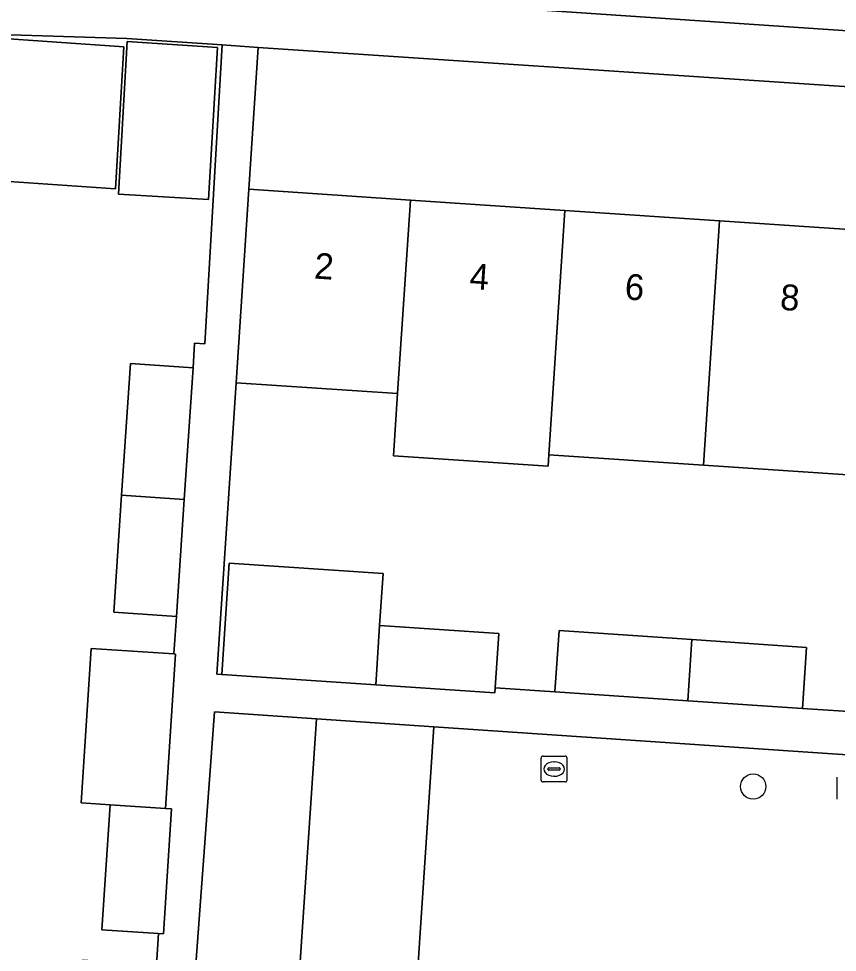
# Model space of a CAD drawing. Extents: x 161848 to 162726, y 385382 to 386521.
# Drawn here: x 162041.55 to 162073.24, y 385704.61 to 385740.75 of the extents above; entities that cross this region are included whole.
import ezdxf

# ---------------------------------------------------------------- set-up
doc = ezdxf.new("R2010")
doc.units = 0
for name, color, linetype in [('IMGEO_Boom', 7, 'Continuous'), ('IMGEO_Erf', 7, 'Continuous'), ('IMGEO_Kolk', 7, 'Continuous'), ('IMGEO_Muur', 7, 'Continuous'), ('IMGEO_Pand', 7, 'Continuous'), ('IMGEO_Pand_nummerreeks', 7, 'Continuous'), ('IMGEO_Parkeervlak_open', 7, 'Continuous'), ('IMGEO_Rijbaan_lokaal_open', 7, 'Continuous'), ('IMGEO_Voetpad_open', 7, 'Continuous')]:
    doc.layers.add(name, color=color, linetype=linetype)

msp = doc.modelspace()

# ---------------------------------------------------------------- linework, layer by layer
at = {"layer": 'IMGEO_Boom'}
msp.add_circle((162069.987, 385711.023), 0.489, dxfattribs=at)
at = {"layer": 'IMGEO_Erf'}
for points in [[(162044.347, 385716.364), (162047.558, 385716.156), (162047.653, 385717.611), (162045.227, 385717.775), (162045.533, 385722.303), (162045.877, 385727.401), (162048.303, 385727.237), (162048.359, 385728.191), (162048.75, 385728.168), (162049.431, 385739.731), (162045.739, 385739.976), (162040.42, 385740.146)], [(162040.411, 385740.016), (162045.621, 385739.663), (162045.298, 385734.167), (162040.038, 385734.524)], [(162115.981, 385735.292), (162050.825, 385739.638), (162050.459, 385734.147), (162056.714, 385733.728), (162062.7, 385733.327), (162068.685, 385732.927), (162074.671, 385732.526), (162080.657, 385732.125), (162086.643, 385731.724), (162092.627, 385731.324), (162098.613, 385730.923), (162104.599, 385730.522), (162110.585, 385730.121), (162116.577, 385729.72), (162116.083, 385722.272), (162115.943, 385720.163), (162109.926, 385720.563), (162103.965, 385720.958), (162101.048, 385721.151), (162101.188, 385723.259), (162098.118, 385723.463), (162097.973, 385721.267), (162091.987, 385721.664), (162092.132, 385723.86)], [(162074.044, 385723.068), (162068.058, 385723.465), (162062.072, 385723.862), (162062.044, 385723.431), (162056.058, 385723.828), (162056.218, 385726.242), (162049.962, 385726.657), (162049.22, 385715.37), (162049.415, 385715.357), (162049.703, 385719.67), (162055.659, 385719.271), (162055.524, 385717.259), (162060.14, 385716.95), (162059.999, 385714.847), (162062.312, 385714.692), (162062.473, 385717.058), (162067.61, 385716.71), (162072.057, 385716.408), (162071.896, 385714.042), (162074.284, 385713.89)], [(162026.232, 385690.631), (162027.726, 385690.519), (162027.721, 385690.258), (162036.352, 385689.938), (162042.835, 385689.5), (162043.472, 385698.403), (162046.468, 385698.203), (162046.644, 385700.731), (162043.801, 385700.928), (162044.036, 385704.32), (162046.879, 385704.122), (162046.958, 385705.335), (162044.772, 385705.477), (162045.086, 385710.314), (162043.96, 385710.389), (162044.347, 385716.364)]]:
    msp.add_lwpolyline(points, dxfattribs=at)
for points in [[(162045.406, 385733.952), (162045.753, 385739.861), (162049.241, 385739.63), (162048.894, 385733.747)], [(162103.379, 385708.994), (162108.35, 385708.642), (162117.001, 385708.064), (162117.085, 385709.313), (162057.615, 385713.34), (162056.66, 385698.935), (162057.566, 385698.956), (162056.491, 385681.053), (162055.347, 385681.13), (162038.387, 385682.266), (162038.412, 385682.641), (162036.684, 385682.769), (162034.52, 385682.885), (162034.495, 385682.526), (162034.17, 385677.885), (162058.2, 385676.103), (162110.912, 385672.522), (162111.19, 385677.357), (162106.241, 385677.689), (162101.257, 385678.025)]]:
    msp.add_lwpolyline(points, close=True, dxfattribs=at)
at = {"layer": 'IMGEO_Kolk'}
for p, q in [((162061.776, 385711.276), (162061.776, 385712.128)), ((162061.851, 385712.202), (162062.703, 385712.202)), ((162062.264, 385711.982), (162062.289, 385711.982)), ((162062.777, 385712.128), (162062.777, 385711.276)), ((162062.035, 385711.696), (162062.035, 385711.708)), ((162062.473, 385711.659), (162062.075, 385711.659)), ((162062.078, 385711.745), (162062.476, 385711.745)), ((162062.519, 385711.708), (162062.519, 385711.696)), ((162062.703, 385711.202), (162061.851, 385711.202)), ((162062.287, 385711.422), (162062.262, 385711.422)), ((162073.244, 385710.539), (162073.244, 385711.391))]:
    msp.add_line(p, q, dxfattribs=at)
for points in [[(162061.776, 385711.276), (162061.776, 385712.128)], [(162061.851, 385712.202), (162062.703, 385712.202)], [(162062.777, 385712.128), (162062.777, 385711.276)], [(162062.703, 385711.202), (162061.851, 385711.202)], [(162073.244, 385710.539), (162073.244, 385711.391)]]:
    msp.add_lwpolyline(points, dxfattribs=at)
for centre, radius, start, end in [((162061.853, 385712.126), 0.0765, 91.552, 178.448), ((162061.853, 385712.126), 0.0765, 91.552, 178.448), ((162062.701, 385712.126), 0.0765, 1.552, 88.448), ((162062.701, 385712.126), 0.0765, 1.552, 88.448), ((162062.075, 385711.705), 0.0403, 85.8775, 175.7526), ((162062.072, 385711.695), 0.0366, 178.938, 274.7102), ((162062.476, 385711.702), 0.043, 264.8664, 352.4533), ((162062.48, 385711.707), 0.0386, 1.7309, 96.639), ((162061.853, 385711.278), 0.0765, 181.552, 268.448), ((162061.853, 385711.278), 0.0765, 181.552, 268.448), ((162062.701, 385711.278), 0.0765, 271.552, 358.448), ((162062.701, 385711.278), 0.0765, 271.552, 358.448)]:
    msp.add_arc(centre, radius, start, end, dxfattribs=at)
for centre, major_axis, ratio, start_param, end_param in [((162062.263, 385711.702), (-0.387, 0.002), 0.722429, 4.712389, 7.853982), ((162062.288, 385711.702), (-0.39, 0.002), 0.717154, 1.570796, 4.712389)]:
    msp.add_ellipse(centre, major_axis=major_axis, ratio=ratio, start_param=start_param, end_param=end_param, dxfattribs=at)
at = {"layer": 'IMGEO_Muur'}
msp.add_lwpolyline([(162045.739, 385739.976), (162040.42, 385740.146)], dxfattribs=at)
at = {"layer": 'IMGEO_Pand'}
for points in [[(162040.411, 385740.016), (162040.42, 385740.146), (162035.75, 385740.46), (162035.394, 385735.162), (162030.934, 385735.462), (162030.52, 385729.311), (162037.897, 385728.82), (162039.643, 385728.704), (162040.038, 385734.524), (162045.298, 385734.167), (162045.621, 385739.663)], [(162045.406, 385733.952), (162048.894, 385733.747), (162049.241, 385739.63), (162045.753, 385739.861)], [(162056.714, 385733.728), (162050.459, 385734.147), (162049.962, 385726.657), (162056.218, 385726.242)], [(162062.7, 385733.327), (162056.714, 385733.728), (162056.218, 385726.242), (162056.058, 385723.828), (162062.044, 385723.431), (162062.072, 385723.862), (162062.204, 385725.845)], [(162068.685, 385732.927), (162062.7, 385733.327), (162062.204, 385725.845), (162062.072, 385723.862), (162068.058, 385723.465)], [(162074.671, 385732.526), (162068.685, 385732.927), (162068.058, 385723.465), (162074.044, 385723.068), (162074.176, 385725.051)], [(162048.303, 385727.237), (162045.877, 385727.401), (162045.533, 385722.303), (162047.959, 385722.142)], [(162045.227, 385717.775), (162047.653, 385717.611), (162047.959, 385722.142), (162045.533, 385722.303)], [(162049.415, 385715.357), (162055.37, 385714.959), (162055.383, 385715.157), (162055.524, 385717.259), (162055.659, 385719.271), (162049.703, 385719.67)], [(162055.524, 385717.259), (162055.383, 385715.157), (162055.37, 385714.959), (162059.986, 385714.65), (162059.999, 385714.847), (162060.14, 385716.95)], [(162062.473, 385717.058), (162062.312, 385714.692), (162067.454, 385714.344), (162067.61, 385716.71)], [(162071.896, 385714.042), (162072.057, 385716.408), (162067.61, 385716.71), (162067.454, 385714.344)], [(162047.542, 385714.966), (162047.619, 385716.152), (162047.558, 385716.156), (162044.347, 385716.364), (162043.96, 385710.389), (162045.086, 385710.314), (162047.232, 385710.172)], [(162052.107, 385699.252), (162056.66, 385698.935), (162057.615, 385713.34), (162053.075, 385713.645)], [(162047.47, 385710.156), (162047.232, 385710.172), (162045.086, 385710.314), (162044.772, 385705.477), (162046.958, 385705.335), (162047.156, 385705.322)]]:
    msp.add_lwpolyline(points, close=True, dxfattribs=at)
at = {"layer": 'IMGEO_Parkeervlak_open'}
msp.add_lwpolyline([(162054.362, 385741.601), (162100.969, 385738.434)], dxfattribs=at)
at = {"layer": 'IMGEO_Rijbaan_lokaal_open'}
msp.add_lwpolyline([(162053.075, 385713.645), (162049.124, 385713.91), (162047.901, 385697.328), (162056.443, 385696.757), (162056.66, 385698.935), (162052.107, 385699.252)], close=True, dxfattribs=at)
at = {"layer": 'IMGEO_Voetpad_open'}
for points in [[(162100.969, 385738.434), (162054.362, 385741.601)], [(162035.75, 385740.46), (162040.42, 385740.146), (162045.739, 385739.976), (162049.431, 385739.731), (162050.825, 385739.638), (162115.981, 385735.292)], [(162074.284, 385713.89), (162071.896, 385714.042), (162067.454, 385714.344), (162062.312, 385714.692), (162059.999, 385714.847), (162059.986, 385714.65), (162055.37, 385714.959), (162049.415, 385715.357), (162049.22, 385715.37), (162049.962, 385726.657), (162050.459, 385734.147), (162050.825, 385739.638), (162049.431, 385739.731), (162048.75, 385728.168), (162048.359, 385728.191), (162048.303, 385727.237), (162047.959, 385722.142), (162047.653, 385717.611), (162047.558, 385716.156), (162047.619, 385716.152), (162047.542, 385714.966), (162047.232, 385710.172), (162047.47, 385710.156), (162047.156, 385705.322), (162046.958, 385705.335), (162046.879, 385704.122)], [(162047.901, 385697.328), (162049.124, 385713.91), (162053.075, 385713.645), (162057.615, 385713.34), (162117.085, 385709.313)]]:
    msp.add_lwpolyline(points, dxfattribs=at)

# ---------------------------------------------------------------- texts
at = {"layer": 'IMGEO_Pand_nummerreeks'}
for s, rotation, p in [('2', 356.1694, (162052.969, 385730.692)), ('4', 356.1669, (162058.981, 385730.288)), ('6', 356.1669, (162064.992, 385729.885)), ('8', 356.1669, (162071.007, 385729.483))]:
    msp.add_text(s, height=1, rotation=rotation, dxfattribs=at).set_placement(p)

doc.saveas('drawing.dxf')
